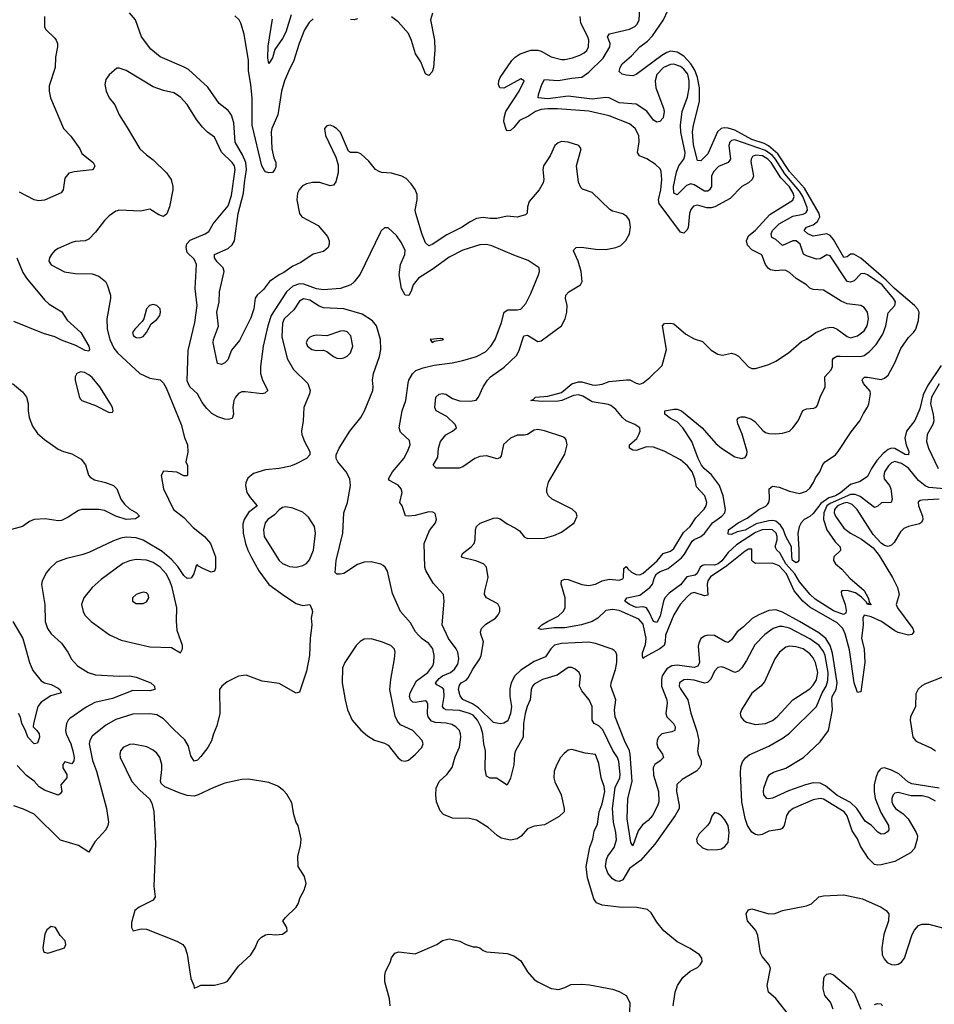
# Model space of a CAD drawing. Header units: inches. Extents: x 1473912 to 1647258, y 640388 to 773423.
# Tile 328 of 420: x 1563104 to 1568482, y 721299 to 727090. Entities that reach past the tile are written whole.
import ezdxf

# ---------------------------------------------------------------- set-up
doc = ezdxf.new("R2010")
doc.units = ezdxf.units.IN
doc.header["$MEASUREMENT"] = 0
doc.layers.add('B5762', color=7, linetype='Continuous')

msp = doc.modelspace()

# ---------------------------------------------------------------- linework, layer by layer
at = {"layer": 'B5762', "color": 5}
for points, elevation in [([(1563251.1, 727110), (1563250.2, 727050.2), (1563255.6, 727035.6), (1563310, 726982.4), (1563319.5, 726970), (1563326, 726950), (1563327.4, 726930), (1563314.6, 726870), (1563312.9, 726810), (1563278.3, 726701.7), (1563277.6, 726670), (1563286, 726630), (1563362.4, 726450), (1563404.7, 726404.7), (1563457.1, 726330), (1563470, 726304), (1563537.3, 726250), (1563546.8, 726230), (1563536, 726210), (1563530, 726207.8), (1563424.7, 726195.3), (1563393, 726187), (1563370, 726159), (1563360.4, 726090), (1563348.8, 726071.2), (1563250.2, 726029.8), (1563214.3, 726025.7), (1563190, 726031), (1563104, 726076)], 720), ([(1568510, 722569.3), (1568350, 722595.9), (1568327.2, 722607.2), (1568273.7, 722653.7), (1568230, 722675.5), (1568190, 722689.4), (1568170, 722685.3), (1568161.7, 722678.3), (1568150, 722664.8), (1568138.5, 722630), (1568129.2, 722590), (1568128, 722550), (1568134.6, 722510), (1568166.7, 722426.7), (1568212.5, 722350), (1568214.8, 722325.2), (1568206.7, 722313.3), (1568190, 722302.4), (1568170, 722300.3), (1568150, 722310.8), (1568112.7, 722350), (1568076.3, 722376.3), (1568026.7, 722450), (1567990, 722486.7), (1567910, 722527.7), (1567843, 722583), (1567810, 722598.9), (1567770, 722601.8), (1567723.9, 722590), (1567624.7, 722555.3), (1567530, 722510.6), (1567510, 722506.8), (1567497.2, 722510), (1567480.5, 722530), (1567476.8, 722550), (1567480.3, 722570), (1567501.1, 722630), (1567513.5, 722650), (1567535.6, 722664.4), (1567610, 722687.3), (1567712, 722750), (1567810, 722842.4), (1567860.6, 722910), (1567883.4, 723030), (1567878.9, 723090), (1567882.2, 723110), (1567904.4, 723150), (1567910.7, 723190), (1567884.4, 723364.4), (1567869.8, 723409.8), (1567843.4, 723450), (1567802.9, 723482.9), (1567690, 723550.3), (1567590, 723604.4), (1567550, 723619.6), (1567510, 723614.4), (1567450.1, 723589.9), (1567411.6, 723568.4), (1567361, 723519), (1567323.7, 723490), (1567290, 723442), (1567270, 723427.1), (1567250, 723433.8), (1567190, 723469), (1567150, 723470.8), (1567130, 723465.1), (1567110, 723449.7), (1567097, 723423), (1567094.5, 723405.5), (1567101.2, 723310), (1567092.6, 723287.4), (1567070, 723279.4), (1566970, 723293), (1566939.5, 723290), (1566908.5, 723271.5), (1566882.4, 723230), (1566877.1, 723210), (1566878.4, 723170), (1566908.7, 723090), (1566911.7, 723070), (1566903.2, 723010), (1566910.2, 722990), (1566948.6, 722950), (1566958.6, 722930), (1566956.5, 722910), (1566939.3, 722900.7), (1566880.8, 722890), (1566860.1, 722870), (1566852, 722850), (1566850.7, 722830), (1566856.2, 722810), (1566883, 722770), (1566889.2, 722750), (1566870.3, 722730), (1566838.9, 722710), (1566828.6, 722690), (1566830, 722646.4), (1566859.8, 722550), (1566861.5, 722490), (1566854.4, 722465.6), (1566826, 722410), (1566800.2, 722379.8), (1566766.5, 722353.5), (1566741.4, 722318.6), (1566710, 722231.6), (1566698.5, 722250), (1566675.9, 722390), (1566680.6, 722510), (1566705.8, 722610), (1566694.4, 722770), (1566689.4, 722790.6), (1566660.8, 722850), (1566605.2, 722990), (1566601.8, 723030), (1566609.9, 723090), (1566581, 723170), (1566582.6, 723190), (1566607.7, 723267.7), (1566616, 723310), (1566614.6, 723354.6), (1566609.8, 723369.8), (1566600.3, 723380.3), (1566588, 723388), (1566490, 723420.2), (1566450, 723429.5), (1566290, 723421.8), (1566249.6, 723410.4), (1566228.1, 723390), (1566196.9, 723343.1), (1566130, 723315.6), (1566050, 723263.5), (1566016.1, 723230), (1565994.9, 723190), (1565986.4, 723153.6), (1565986.9, 723110), (1565995.1, 723050), (1565990.9, 723009.1), (1565973.7, 722966.3), (1565950, 722952.2), (1565929.1, 722949.1), (1565890, 722957.1), (1565802.6, 723042.6), (1565766.8, 723066.8), (1565710.7, 723090.7), (1565694.1, 723114.1), (1565685, 723150), (1565690, 723176.9), (1565700.6, 723190), (1565730, 723206.1), (1565741.6, 723218.4), (1565768.4, 723270), (1565809.9, 723330), (1565817.8, 723350), (1565832, 723430), (1565815.8, 723475.8), (1565813.8, 723490), (1565819.8, 723510), (1565844.9, 723535.1), (1565901.1, 723570), (1565917.7, 723590), (1565926.6, 723610), (1565928, 723630), (1565914.8, 723654.8), (1565850, 723689.7), (1565838, 723710), (1565838.9, 723730), (1565859.7, 723810), (1565849.7, 723870), (1565830.5, 723890.5), (1565787.1, 723907.1), (1565706.5, 723926.5), (1565702, 723930), (1565708.7, 723950), (1565759.8, 723990), (1565776.2, 724010), (1565781.5, 724030), (1565784, 724090), (1565790.6, 724110), (1565811.2, 724128.8), (1565890, 724158), (1565910, 724160.2), (1565930, 724153.8), (1565970, 724124.6), (1566020.2, 724100.2), (1566043.2, 724083.2), (1566070, 724048.3), (1566090, 724038.7), (1566190, 724040.7), (1566244.6, 724055.4), (1566290, 724075), (1566363.7, 724130), (1566382.7, 724170), (1566377.2, 724190), (1566352.2, 724212.2), (1566234.5, 724270), (1566213.3, 724290), (1566204, 724310), (1566203.1, 724330), (1566213.5, 724370), (1566310, 724534.9), (1566322.4, 724590), (1566318.2, 724618.2), (1566310.6, 724630.6), (1566297.6, 724637.6), (1566190, 724672.9), (1566150, 724680.3), (1566130, 724675.3), (1566090, 724649.9), (1566070, 724645.8), (1566030, 724647.2), (1565990, 724628.4), (1565949.3, 724590.7), (1565935.1, 724524.9), (1565926.7, 724513.3), (1565912.5, 724507.5), (1565850, 724525.9), (1565810, 724521.9), (1565781.2, 724510), (1565710, 724460.7), (1565688.5, 724451.5), (1565552.6, 724452.6), (1565536.3, 724470), (1565563.7, 724516.3), (1565566.2, 724570), (1565578.2, 724610), (1565610, 724649.1), (1565649.6, 724670), (1565673, 724690), (1565664.7, 724710), (1565615.4, 724755.4), (1565552.2, 724790), (1565545.7, 724810), (1565551.1, 724870), (1565570, 724887.6), (1565590, 724892.2), (1565610, 724887.1), (1565650, 724862.5), (1565690, 724847.8), (1565753, 724847), (1565788.4, 724851.6), (1565802.4, 724870), (1565828.8, 724931.2), (1565854.3, 724970), (1565873, 724990), (1565953.9, 725046.1), (1566025.3, 725114.7), (1566038.6, 725141.4), (1566068.8, 725231.2), (1566090, 725235), (1566150, 725197.6), (1566170, 725200.8), (1566289.7, 725290), (1566312.4, 725330), (1566321, 725370), (1566323.1, 725410), (1566312.6, 725450), (1566315.8, 725470), (1566334, 725490), (1566402.4, 725530), (1566412.2, 725550), (1566406.2, 725610), (1566387.6, 725670), (1566361.5, 725730), (1566363.5, 725736.5), (1566377.2, 725750), (1566407.2, 725752.8), (1566490, 725741.4), (1566550, 725739.5), (1566609.9, 725750.1), (1566638.4, 725761.6), (1566668.5, 725791.5), (1566689.3, 725830.7), (1566696.5, 725870), (1566690, 725910.8), (1566673.4, 725933.4), (1566650, 725948.3), (1566590, 725964.4), (1566573.8, 725973.8), (1566470, 726073.5), (1566413.2, 726093.2), (1566403, 726103), (1566390, 726134), (1566378.8, 726230), (1566406.6, 726330), (1566391.3, 726351.3), (1566329.3, 726370), (1566290, 726374), (1566270, 726366.8), (1566251.3, 726350), (1566223, 726290), (1566185, 726230), (1566180.3, 726210), (1566186, 726150), (1566181.7, 726130), (1566158.7, 726090), (1566099.9, 726020.1), (1566090.5, 725990), (1566087.5, 725952.5), (1566077.5, 725942.5), (1566030.3, 725929.7), (1565970, 725934.3), (1565910, 725920.9), (1565870, 725920.3), (1565830, 725926.6), (1565790, 725920.3), (1565750, 725900.3), (1565706.7, 725870), (1565615.4, 725824.6), (1565530, 725768.7), (1565510, 725760.5), (1565490, 725777), (1565470, 725827.8), (1565433.2, 725950), (1565430.6, 725970), (1565442, 726030), (1565441.8, 726061.8), (1565430, 726092), (1565405.9, 726125.9), (1565375.9, 726155.9), (1565350.8, 726170.8), (1565290, 726188.2), (1565231.5, 726191.5), (1565217.7, 726197.7), (1565197.2, 726210), (1565158, 726258), (1565110, 726302), (1565090, 726309.6), (1565050, 726309.3), (1565037.5, 726317.5), (1564990, 726426.6), (1564970, 726449.3), (1564950, 726462.7), (1564930, 726469.3), (1564910, 726465.2), (1564897.3, 726450), (1564901.6, 726410), (1564962.6, 726282.7), (1564977, 726237), (1564976.6, 726190), (1564964.1, 726135.9), (1564950, 726116.4), (1564930, 726113.5), (1564870, 726132.8), (1564826.4, 726133.6), (1564790, 726125.9), (1564767.6, 726112.4), (1564746.7, 726090), (1564737.6, 726070), (1564734.1, 726030), (1564749.5, 725950), (1564764.2, 725930), (1564859.5, 725879.5), (1564914.3, 725814.3), (1564923.5, 725790), (1564923.9, 725770), (1564917.4, 725750), (1564890, 725727.8), (1564829.1, 725710.9), (1564758, 725662), (1564710, 725639.9), (1564656.7, 725603.3), (1564629.4, 725590), (1564573.5, 725550), (1564537, 725503), (1564499.8, 725470), (1564487.9, 725452.1), (1564480.3, 725390), (1564463, 725337), (1564396.5, 725203.5), (1564350, 725145.7), (1564327.7, 725090), (1564310, 725071.6), (1564290, 725061.4), (1564267.7, 725067.7), (1564241.7, 725190), (1564243.4, 725210), (1564273, 725287), (1564263.4, 725370), (1564277.8, 725430), (1564280.1, 725490), (1564306.3, 725610), (1564300.3, 725630), (1564265.6, 725665.6), (1564249.2, 725690), (1564248.9, 725710), (1564330, 725744.2), (1564354.5, 725765.6), (1564367.9, 725790), (1564388.1, 725950), (1564421.2, 726070), (1564425.5, 726130), (1564438.5, 726210), (1564433.4, 726250), (1564414.8, 726294.8), (1564371.6, 726370), (1564364, 726484), (1564350, 726528.7), (1564341.2, 726541.2), (1564330, 726555.4), (1564278, 726598), (1564210, 726694.5), (1564097.2, 726797.2), (1564072.1, 726812.1), (1563930, 726871.5), (1563876.3, 726916.3), (1563819.8, 726990), (1563784.7, 727090), (1563750.7, 727130.7)], 720), ([(1564830, 727094.8), (1564806.5, 727073.5), (1564779.8, 727030), (1564747.3, 726950), (1564714.6, 726845.4), (1564690, 726799.7), (1564662, 726730), (1564644.4, 726670), (1564621.9, 726530), (1564586.5, 726450), (1564583.4, 726430), (1564586.9, 726330), (1564598.3, 726278.3), (1564611.1, 726250), (1564610, 726224.7), (1564605.2, 726210), (1564590, 726192.4), (1564569.9, 726189.9), (1564550, 726195.5), (1564543, 726203), (1564527.9, 726230), (1564471.9, 726470), (1564471.9, 726628.1), (1564464.1, 726710), (1564449.9, 726790), (1564449.9, 726850), (1564424.4, 727004.4), (1564405.1, 727070), (1564395.6, 727090), (1564370, 727112.3)], 680), ([(1564700.1, 727119.9), (1564670, 727018), (1564650, 726980.4), (1564604.1, 726915.9), (1564590, 726865.2), (1564570, 726833.2), (1564564, 726864), (1564566, 726934), (1564590, 727094)], 660), ([(1565530.6, 727129.4), (1565519.8, 727090), (1565542.5, 726970), (1565546.2, 726913.8), (1565538.4, 726810), (1565530, 726784), (1565510, 726762.7), (1565490, 726772.7), (1565463.1, 726843.1), (1565432.5, 726890), (1565408.4, 726968.4), (1565390, 727008.3), (1565330, 727077.2), (1565290, 727107.1)], 680), ([(1568510.7, 724269.3), (1568410, 724264.8), (1568398, 724262), (1568387.1, 724252.9), (1568386.3, 724250), (1568389.3, 724230), (1568412.1, 724170), (1568414.1, 724150), (1568406.8, 724133.2), (1568394.2, 724125.8), (1568330.1, 724109.9), (1568302.1, 724097.9), (1568282.5, 724077.5), (1568245.7, 724014.3), (1568230, 723999.6), (1568210, 723991.6), (1568190, 723997.6), (1568170, 724011.5), (1568121.9, 724061.9), (1568027.6, 724210), (1567998.6, 724238.6), (1567970, 724249.9), (1567950, 724246.8), (1567912.8, 724230), (1567895.1, 724210), (1567893.6, 724190), (1567900.7, 724170), (1567950, 724100.1), (1567988.4, 724070), (1568054.1, 724034.1), (1568123.4, 723983.4), (1568158.4, 723938.4), (1568236.8, 723810), (1568266.5, 723750), (1568275.3, 723710), (1568258.7, 723650), (1568265.5, 723630), (1568355.1, 723510), (1568362.3, 723490), (1568350, 723474.4), (1568330, 723470.4), (1568270, 723485.1), (1568250, 723494.8), (1568171.4, 723551.4), (1568110, 723577.8), (1568070, 723588.7), (1568062.4, 723570), (1568063, 723530), (1568054.4, 723450), (1568070.4, 723390), (1568074.1, 723310), (1568050, 723136), (1568030, 723132), (1568010, 723189.6), (1567984.2, 723384.2), (1567958.4, 723478.4), (1567944.4, 723510), (1567910, 723542.5), (1567750, 723635.7), (1567709.2, 723669.2), (1567658.2, 723730), (1567612.9, 723830), (1567570, 723877), (1567530, 723894.2), (1567431.2, 723891.2), (1567418.7, 723898.7), (1567409.8, 723910), (1567410, 723976.2), (1567390, 723975.2), (1567370, 723963.4), (1567262.4, 723877.6), (1567166.4, 723813.6), (1567150.8, 723790), (1567146.4, 723770), (1567150, 723704.8), (1567130, 723701), (1567070, 723721.6), (1567050, 723715.2), (1567030, 723697.8), (1566988.1, 723650), (1566951.3, 723590), (1566901.9, 723470), (1566899.9, 723430), (1566893.8, 723410), (1566867.3, 723390), (1566778.5, 723341.5), (1566770, 723333), (1566765.6, 723345.6), (1566767, 723367), (1566784, 723416), (1566788.1, 723450), (1566770, 723533.9), (1566744.8, 723564.8), (1566630, 723614.8), (1566590, 723621.7), (1566550, 723614.5), (1566503.5, 723570), (1566471.1, 723550), (1566407.8, 723530), (1566310, 723513), (1566246.1, 723513.9), (1566170, 723502.7), (1566153, 723510), (1566174.7, 723530), (1566208.6, 723551.4), (1566270, 723582.6), (1566300.5, 723610), (1566311.2, 723630), (1566311.9, 723690), (1566287.7, 723770), (1566290, 723792), (1566310, 723798.6), (1566330, 723797.1), (1566410, 723767.4), (1566450, 723763.1), (1566490, 723770.6), (1566530, 723789.7), (1566570, 723800.3), (1566630, 723792.7), (1566650, 723801.6), (1566655.5, 723810), (1566657.1, 723862.9), (1566670, 723874), (1566679.5, 723859.5), (1566701, 723841), (1566730, 723826.6), (1566750, 723824.8), (1566770, 723834.1), (1566853.3, 723906.7), (1566887.1, 723950), (1566930, 723963.6), (1566950, 723979.1), (1567006.5, 724073.5), (1567045.8, 724110), (1567080.6, 724159.4), (1567129.3, 724210.7), (1567140.2, 724230), (1567144.7, 724250), (1567133.7, 724290), (1567082.9, 724342.9), (1567073.3, 724390), (1567057.4, 724430), (1567030, 724465.8), (1566990, 724501.4), (1566893.4, 724553.4), (1566830, 724575.9), (1566790, 724577.5), (1566730, 724556.8), (1566710, 724558.7), (1566689.7, 724570), (1566689.8, 724590), (1566732.1, 724627.9), (1566745.7, 724650), (1566753.3, 724670), (1566749.7, 724690), (1566720.5, 724710), (1566670, 724731.6), (1566648, 724750), (1566610, 724797), (1566580.1, 724820.1), (1566566.6, 724826.6), (1566470, 724843.2), (1566416.1, 724876.1), (1566390, 724883.6), (1566360.8, 724879.2), (1566291.1, 724850), (1566270, 724846.8), (1566175.6, 724844.4), (1566110, 724850.9), (1566124.2, 724855.8), (1566136.3, 724870), (1566210, 724875.4), (1566290, 724897.9), (1566350, 724948.4), (1566390, 724960.9), (1566410, 724960.9), (1566470, 724941.7), (1566490, 724939.8), (1566530, 724946.1), (1566570, 724963.2), (1566672.4, 724972.4), (1566692, 724972), (1566730, 724951.7), (1566750, 724947.4), (1566770, 724954), (1566810, 724986), (1566882.9, 725057.1), (1566907.8, 725150), (1566883, 725290), (1566896.1, 725303.9), (1566930, 725305.8), (1566950, 725301.5), (1567020.9, 725240.9), (1567070, 725212.3), (1567118.3, 725198.3), (1567170, 725145.7), (1567210, 725123.7), (1567237.6, 725117.6), (1567290, 725128.2), (1567310, 725123.8), (1567331.4, 725111.4), (1567390, 725048.2), (1567410, 725038), (1567430, 725038), (1567510, 725062), (1567550, 725082), (1567625.1, 725130), (1567701.7, 725198.3), (1567730, 725210.5), (1567785.1, 725250), (1567844, 725276), (1567870, 725281.3), (1567890, 725279.4), (1567910.6, 725270.6), (1567970, 725226), (1567990, 725219.8), (1568030, 725230.1), (1568070, 725261.1), (1568086.3, 725290), (1568095, 725330), (1568090, 725369.5), (1568070, 725397.2), (1568050, 725408.9), (1567970, 725419.5), (1567935, 725435), (1567830, 725499.7), (1567770, 725502.6), (1567750.9, 725510.9), (1567729.6, 725530), (1567670, 725568.6), (1567630, 725604.2), (1567610, 725615.1), (1567590, 725617.7), (1567550, 725612.3), (1567519.7, 725619.7), (1567507.3, 725627.3), (1567489.5, 725649.5), (1567467.2, 725707.2), (1567410, 725736.7), (1567383.6, 725763.6), (1567377.2, 725790), (1567390, 725818.7), (1567430, 725853), (1567515, 725945), (1567650.2, 726029.8), (1567657.1, 726050), (1567652.2, 726070), (1567630, 726106.9), (1567580, 726160), (1567522.3, 726250), (1567503.6, 726270), (1567470.9, 726290), (1567430, 726293.3), (1567413.7, 726286.3), (1567404.6, 726270), (1567404, 726256), (1567418.6, 726170), (1567411.1, 726150), (1567390, 726131.8), (1567350.2, 726109.8), (1567281.6, 726038.4), (1567192.4, 725990), (1567170, 725983.1), (1567144.6, 725984.6), (1567090, 726000.2), (1567065.8, 725994.2), (1567050, 725974.2), (1567041.7, 725950), (1567034, 725866), (1567027.5, 725852.5), (1567010, 725834.8), (1566990, 725841), (1566864.5, 726010), (1566860.8, 726030), (1566875, 726090), (1566879.9, 726150), (1566876.7, 726196.7), (1566870, 726212.8), (1566841.4, 726241.4), (1566791.3, 726271.3), (1566748.2, 726290), (1566736.8, 726310), (1566747, 726373), (1566744.1, 726410), (1566723.7, 726450), (1566690, 726478.1), (1566570, 726524.3), (1566450, 726551.8), (1566266, 726566), (1566210, 726565.7), (1566170, 726561.5), (1566137.3, 726550), (1566096.6, 726523.4), (1566042.8, 726497.2), (1566010, 726455.6), (1565990, 726438), (1565970, 726436.3), (1565964.4, 726444.4), (1565951.7, 726491.6), (1565952.4, 726512.4), (1565962.6, 726550), (1566042, 726670), (1566070.7, 726730), (1566050, 726742.6), (1565950, 726686.9), (1565927, 726690), (1565920.5, 726710), (1565921.1, 726730), (1565929.8, 726750), (1565998.8, 726850), (1566017.5, 726870), (1566047, 726890), (1566110, 726910.8), (1566150, 726911.5), (1566170, 726906.1), (1566230, 726871.8), (1566290, 726855.6), (1566310, 726855.4), (1566354.5, 726865.5), (1566398.4, 726881.6), (1566423.6, 726896.4), (1566438.3, 726910), (1566449.1, 726930), (1566450.5, 726969.5), (1566445.7, 726990), (1566404, 727070), (1566399.2, 727110)], 680), ([(1568610, 724324.2), (1568450, 724337.8), (1568428.2, 724348.2), (1568390, 724379), (1568330, 724453.1), (1568290, 724478.9), (1568250, 724490.7), (1568230, 724483.1), (1568213.2, 724466.8), (1568190.1, 724430), (1568184.5, 724410), (1568187.4, 724390), (1568218.1, 724350), (1568226.5, 724330), (1568233.3, 724270), (1568229.1, 724250.9), (1568171.6, 724248.4), (1568150, 724228.7), (1568130, 724221.6), (1568046.5, 724286.5), (1568017.1, 724297.1), (1567990, 724296.7), (1567870, 724245.2), (1567851, 724230), (1567831.9, 724190), (1567831.2, 724150), (1567849.7, 724089.7), (1567898.7, 724018.7), (1567928.8, 723990), (1567931.1, 723968.9), (1567892.2, 723930), (1567890.3, 723910), (1567901.8, 723890), (1567938.1, 723858.1), (1567984.6, 723804.6), (1568070, 723732.1), (1568092.6, 723690), (1568100.3, 723660.3), (1568111.4, 723648.6), (1568095.3, 723650), (1568096.4, 723656.4), (1568090, 723651.1), (1568084, 723664), (1568054.3, 723694.3), (1568018.8, 723718.8), (1567970, 723732.8), (1567938, 723730), (1567934.3, 723725.7), (1567935.9, 723710), (1567957.8, 723650), (1567964.7, 723615.3), (1567961.3, 723598.7), (1567948.7, 723591.3), (1567890, 723613.1), (1567782.5, 723682.5), (1567752.7, 723710), (1567690, 723783.2), (1567661.9, 723830), (1567609.6, 723890), (1567574.1, 723954.1), (1567556.1, 723970), (1567546.6, 723990), (1567558.6, 724030), (1567558.8, 724050), (1567552.1, 724070), (1567530.1, 724090.1), (1567511.6, 724091.6), (1567470, 724089.1), (1567430, 724073.7), (1567319.4, 724000.6), (1567270, 723955.4), (1567232.9, 723907.1), (1567210.6, 723889.4), (1567190, 723882.8), (1567130, 723883.9), (1567120, 723880), (1567105.5, 723870), (1567087.4, 723832.6), (1567076.5, 723823.5), (1567027.6, 723812.4), (1566990, 723766.9), (1566922.8, 723717.3), (1566898.4, 723690), (1566889, 723670), (1566870, 723580.9), (1566850, 723545.5), (1566830, 723549.7), (1566805.8, 723605.8), (1566790, 723630.5), (1566770, 723636), (1566730, 723633.4), (1566690.7, 723650), (1566662.6, 723670), (1566675.1, 723690), (1566750, 723704.8), (1566810.2, 723749.8), (1566825.1, 723770), (1566836.7, 723810), (1566849.3, 723830.7), (1566870, 723844.5), (1566918.1, 723861.9), (1566994.9, 723925.2), (1567013.2, 723946.8), (1567057.6, 724022.4), (1567070, 724033.3), (1567110, 724051), (1567130, 724067.5), (1567177.6, 724130), (1567232.2, 724170), (1567249.9, 724190), (1567254.2, 724210), (1567239.9, 724290), (1567218.9, 724350), (1567172.5, 724412.5), (1567129.6, 724449.5), (1567112.9, 724470), (1567093, 724510), (1567055.6, 724610), (1567004.1, 724690), (1566970, 724725), (1566930, 724743.7), (1566896.9, 724770), (1566897.6, 724790), (1566950, 724800.1), (1566970, 724799.3), (1566995.6, 724790), (1567117.4, 724690), (1567198, 724598), (1567230.1, 724570.1), (1567310, 724519.4), (1567349.8, 724510.2), (1567370, 724516), (1567379.8, 724530), (1567381.3, 724550), (1567352.5, 724652.5), (1567325.9, 724714.1), (1567323.3, 724736.7), (1567331.4, 724748.6), (1567345.8, 724754.2), (1567366.3, 724753.7), (1567402.5, 724742.5), (1567426, 724726), (1567473.9, 724673.9), (1567490, 724662.4), (1567510, 724655.8), (1567550, 724653.7), (1567590, 724658), (1567630, 724670.4), (1567650.7, 724689.3), (1567682, 724730), (1567708.7, 724791.3), (1567730, 724801.1), (1567774, 724806), (1567787.9, 724812.1), (1567796.2, 724823.8), (1567811.6, 724870), (1567840.5, 724930), (1567838, 724990), (1567874.7, 725030), (1567883.1, 725050), (1567883.5, 725090), (1567890, 725100.4), (1567909, 725111), (1567927.8, 725112.2), (1568050.9, 725109.1), (1568070, 725115.3), (1568101.3, 725138.7), (1568139.7, 725180.3), (1568180, 725240), (1568196.4, 725290), (1568210, 725366.7), (1568250.9, 725410), (1568253.8, 725430), (1568242.7, 725450), (1568175.7, 725530), (1568090, 725589.3), (1568070, 725597.5), (1568050, 725595), (1568010, 725554.3), (1567990, 725545.6), (1567970, 725549.9), (1567870, 725702.3), (1567850, 725708.1), (1567810, 725683.6), (1567790, 725682.4), (1567730, 725701), (1567712.1, 725712.1), (1567692.4, 725770), (1567670, 725788.7), (1567649.4, 725790.6), (1567590, 725762.9), (1567550, 725796.7), (1567527.2, 725810), (1567522, 725830), (1567531.1, 725850), (1567570, 725889.5), (1567650, 725935.3), (1567710, 725946.8), (1567726.2, 725953.8), (1567736.1, 725970), (1567735.2, 725984.8), (1567709.8, 726050), (1567690, 726082.8), (1567603, 726183), (1567548.5, 726270), (1567530, 726290.7), (1567490, 726321.8), (1567310, 726383.7), (1567290, 726379.9), (1567280.4, 726370), (1567273.6, 726350), (1567284, 726270), (1567270.3, 726250), (1567213.5, 726226.5), (1567183.6, 726196.4), (1567171.8, 726170), (1567172, 726110), (1567160.2, 726090), (1567150, 726082.8), (1567130, 726081.5), (1567070, 726119.7), (1567050, 726125.4), (1567024.3, 726115.7), (1566970, 726059.8), (1566950, 726069.5), (1566948.8, 726110), (1566965.5, 726194.5), (1566980.9, 726230), (1567009.5, 726270), (1567016.1, 726290), (1567016.9, 726310), (1566991.2, 726428.8), (1566989.2, 726470), (1567000.4, 726550), (1567030, 726635.2), (1567041.2, 726690), (1567040.9, 726730), (1567033, 726770), (1567010, 726800.3), (1566990, 726814.4), (1566951.5, 726828.5), (1566930, 726827.1), (1566890, 726809.9), (1566850, 726768.2), (1566839.8, 726730), (1566843.8, 726690), (1566890.6, 726570), (1566893.7, 726550), (1566887, 726513), (1566867.9, 726492.1), (1566850, 726488.3), (1566830, 726499.7), (1566792, 726552), (1566730, 726592.8), (1566630, 726602.3), (1566569.9, 726629.9), (1566550, 726632.5), (1566470, 726623.2), (1566330, 726640.4), (1566210, 726624.5), (1566153.6, 726630), (1566155.3, 726650), (1566174, 726710), (1566190, 726738.7), (1566270, 726732.6), (1566350, 726747.5), (1566410, 726753), (1566450, 726782.6), (1566535.6, 726864.4), (1566574, 726930), (1566576.8, 726950), (1566560.3, 726990), (1566572.6, 727007.4), (1566690, 727034.6), (1566720.6, 727050), (1566734.9, 727065.1), (1566747.5, 727090), (1566749.8, 727150)], 660), ([(1568523.3, 725056.7), (1568442.7, 724937.3), (1568415.9, 724884.1), (1568397.7, 724802.3), (1568367.8, 724732.2), (1568318.9, 724670), (1568309.6, 724629.6), (1568317.2, 724590), (1568331.6, 724550), (1568330.3, 724530), (1568310, 724532.8), (1568250, 724567.9), (1568230, 724569.9), (1568210, 724562.5), (1568181.2, 724538.7), (1568143.3, 724496.7), (1568113.2, 724450), (1568090, 724403.2), (1568045.6, 724374.4), (1567990, 724357), (1567930, 724307.3), (1567900.6, 724290), (1567862.4, 724277.6), (1567814.8, 724245.2), (1567770, 724184.9), (1567750, 724167.9), (1567717.8, 724150), (1567699.6, 724130), (1567688.1, 724108.1), (1567678.9, 724070), (1567686.3, 723973.7), (1567684.9, 723910), (1567679.3, 723900.7), (1567670, 723895.1), (1567649.2, 723910), (1567643.9, 723930), (1567642.4, 723990), (1567610, 724050.9), (1567593.8, 724093.8), (1567577.2, 724117.2), (1567550, 724140.1), (1567530, 724145), (1567510, 724143), (1567434.7, 724125.3), (1567370, 724088.7), (1567322, 724078), (1567290, 724062.7), (1567270, 724064), (1567272.7, 724090), (1567329.6, 724130), (1567380.9, 724159.1), (1567450, 724210.2), (1567491.3, 724228.7), (1567501.5, 724238.5), (1567509.7, 724250), (1567512.6, 724270), (1567512, 724330), (1567530, 724346), (1567570, 724341.3), (1567630, 724318), (1567690, 724304), (1567730, 724317.8), (1567750, 724335.2), (1567772.1, 724367.9), (1567784.1, 724395.9), (1567809.8, 724430), (1567826.5, 724473.5), (1567840.3, 724490), (1567900.7, 724530), (1567917.7, 724550), (1567994.1, 724665.9), (1568043.4, 724730), (1568065.5, 724774.5), (1568090, 724810.3), (1568098, 724830), (1568107.6, 724890), (1568105.4, 724905.4), (1568065.8, 724950), (1568057.4, 724970), (1568061.5, 724978.5), (1568071.8, 724988.2), (1568090, 724988), (1568170, 724974.3), (1568190, 724981.3), (1568210, 724998.8), (1568250, 725072.4), (1568284.4, 725155.6), (1568330, 725221.7), (1568360.4, 725250), (1568373.8, 725270), (1568390, 725322), (1568393.8, 725370), (1568384.2, 725390), (1568366.2, 725410), (1568248.6, 725508.6), (1568198.6, 725558.6), (1568050, 725688), (1568009, 725711), (1567988.7, 725711.3), (1567970, 725694.8), (1567950, 725691.8), (1567890, 725797.4), (1567870, 725821.8), (1567849.7, 725830.3), (1567770, 725817.9), (1567738.4, 725830), (1567716.1, 725850), (1567729.8, 725870), (1567770, 725883.4), (1567796.1, 725903.9), (1567808.2, 725930), (1567804.9, 725950), (1567719.1, 726099.1), (1567630, 726198.3), (1567561.1, 726301.1), (1567508.1, 726348.1), (1567482.2, 726362.2), (1567410, 726386.3), (1567310, 726440.4), (1567270, 726452.5), (1567245.6, 726454.4), (1567229.7, 726450.3), (1567206.3, 726430), (1567150, 726300.8), (1567110, 726260.4), (1567090, 726262), (1567065.6, 726354.4), (1567060.7, 726430), (1567066, 726470), (1567101.2, 726610), (1567100.6, 726690), (1567088.7, 726750), (1567074, 726794), (1567050.6, 726830.6), (1567010, 726875.4), (1566970, 726899.4), (1566930, 726904.4), (1566910, 726898.3), (1566879.4, 726880.6), (1566730, 726768.4), (1566710, 726761), (1566670, 726763.5), (1566646, 726770), (1566630, 726786), (1566635.1, 726810), (1566647.4, 726830), (1566701.2, 726878.8), (1566750, 726931.4), (1566796.1, 726963.9), (1566825.2, 726994.8), (1566889.8, 727090), (1566914.9, 727145.1)], 640), ([(1565090, 727095.1), (1565070, 727089.4), (1565050, 727092.3)], 680), ([(1568490, 722493.2), (1568450, 722515.8), (1568410, 722525.4), (1568345.4, 722525.4), (1568270, 722545.3), (1568250, 722541), (1568239.6, 722530), (1568232, 722510), (1568232.6, 722490), (1568239.4, 722470), (1568253.6, 722450), (1568299.6, 722419.6), (1568327.7, 722390), (1568375.6, 722310), (1568382.3, 722290), (1568380.9, 722270), (1568365.5, 722214.5), (1568342.6, 722190), (1568250, 722138.2), (1568170, 722119.1), (1568150, 722117.3), (1568130, 722121.8), (1568095.4, 722155.4), (1568048.4, 722228.4), (1568030, 722271.3), (1567999.4, 722319.4), (1567970, 722408.2), (1567952.7, 722430), (1567830, 722504.7), (1567810, 722509.9), (1567770, 722502.1), (1567651.6, 722450), (1567625.8, 722430), (1567612.4, 722410), (1567599.2, 722350), (1567587.7, 722332.3), (1567573.8, 722326.2), (1567510, 722316.8), (1567470, 722297), (1567450, 722292.7), (1567430, 722297.7), (1567410, 722311.5), (1567383.6, 722350), (1567370.7, 722390.7), (1567350.9, 722490), (1567342.8, 722657.2), (1567344.7, 722695.3), (1567354.1, 722725.9), (1567371.3, 722748.7), (1567394.2, 722765.8), (1567510, 722816.9), (1567594.2, 722865.8), (1567630, 722894.2), (1567789, 723051), (1567823, 723130), (1567846.7, 723170), (1567856.3, 723203.7), (1567857.3, 723250), (1567839.4, 723350), (1567830, 723374.5), (1567804.4, 723410), (1567750, 723449.2), (1567630, 723511.3), (1567590, 723521.2), (1567570, 723521.3), (1567534.9, 723510), (1567486, 723474), (1567427, 723413), (1567378.6, 723321.4), (1567350, 723278), (1567330, 723257.4), (1567310, 723251.1), (1567250, 723278.4), (1567230, 723283.8), (1567210, 723280.3), (1567190, 723258.3), (1567167.8, 723212.2), (1567148.2, 723191.8), (1567130, 723188.2), (1567070, 723206.2), (1567030.7, 723209.3), (1567010, 723206.9), (1566983.2, 723190), (1566982.2, 723170), (1566990, 723153.7), (1567032.1, 723090), (1567050, 723010.7), (1567085.3, 722905.3), (1567097.1, 722850), (1567090.3, 722790), (1567093.1, 722770), (1567111.3, 722730), (1567111.3, 722710), (1567102.4, 722690), (1567083.2, 722670), (1566999.4, 722620.6), (1566968.2, 722591.8), (1566966.5, 722550), (1566982.5, 722470), (1566981.3, 722450), (1566958.3, 722410), (1566838.3, 722241.6), (1566754.9, 722145.1), (1566690, 722098.3), (1566650, 722031.7), (1566630, 722021.4), (1566610, 722024.9), (1566590, 722037.5), (1566563, 722070), (1566548.5, 722110), (1566554.2, 722150), (1566561.9, 722170), (1566599.4, 722220.6), (1566613.3, 722266.7), (1566610.4, 722309.6), (1566596.6, 722370), (1566590.8, 722450), (1566606.2, 722573.8), (1566632.1, 722630), (1566635.8, 722650), (1566627.5, 722727.5), (1566619.9, 722750), (1566592.4, 722792.4), (1566533.6, 722913.6), (1566510, 722937.7), (1566482.7, 722950), (1566470.6, 722970), (1566469.8, 723050), (1566452.7, 723090), (1566410, 723142.4), (1566396, 723170), (1566401.1, 723230), (1566393.3, 723250), (1566370, 723269.6), (1566350, 723279.6), (1566330, 723279.6), (1566264.5, 723235.5), (1566179.1, 723210), (1566130, 723182), (1566119.6, 723170), (1566112.6, 723150), (1566106.1, 723090), (1566088.3, 723050), (1566077.2, 723010), (1566066.7, 722950), (1566065.3, 722870), (1566020.2, 722790), (1566013.8, 722770), (1566010, 722708), (1565990, 722628), (1565970, 722588), (1565908.7, 722628.7), (1565870, 722629.4), (1565850, 722641.2), (1565841.6, 722681.6), (1565842.3, 722790), (1565832.8, 722830), (1565826.9, 722890), (1565814.9, 722930), (1565795.5, 722970), (1565770, 722999.1), (1565750, 723010.2), (1565690, 723027.5), (1565611.2, 723031.2), (1565598.1, 723038.1), (1565589.4, 723050), (1565600.5, 723110), (1565597.8, 723150), (1565590, 723159.6), (1565557.9, 723177.9), (1565549.2, 723190), (1565570, 723215.7), (1565590.6, 723230), (1565637, 723250), (1565660.5, 723270), (1565679.6, 723300.4), (1565686.6, 723330), (1565679.9, 723370), (1565671.3, 723390), (1565624.7, 723450), (1565589, 723530), (1565600.4, 723670), (1565596.3, 723710), (1565535.5, 723775.5), (1565492.4, 723850), (1565485.6, 723870), (1565481.8, 724010), (1565513.4, 724086.6), (1565549.4, 724130), (1565554.5, 724150), (1565550, 724178), (1565546.3, 724186.3), (1565534.2, 724194.2), (1565510, 724196.2), (1565430, 724174), (1565389.6, 724169.6), (1565372.5, 724172.5), (1565353.6, 724230), (1565338.9, 724250), (1565352.3, 724310), (1565347, 724330), (1565330, 724351.9), (1565279.5, 724379.5), (1565272, 724390), (1565296.4, 724430), (1565363.1, 724510), (1565385.4, 724550), (1565399.7, 724590), (1565396, 724616), (1565344.1, 724664.1), (1565335.4, 724690), (1565353.8, 724790), (1565375.3, 724850), (1565388.1, 724951.9), (1565392.9, 724970), (1565413.2, 725006.8), (1565433.5, 725026.5), (1565476.8, 725043.2), (1565540.9, 725059.1), (1565647.3, 725072.7), (1565710, 725086.1), (1565790.3, 725109.7), (1565842.3, 725137.7), (1565875, 725170), (1565899.9, 725210), (1565938.1, 725310), (1565953.1, 725370), (1565975.4, 725384.6), (1566030, 725383.5), (1566050, 725388), (1566079.4, 725420.6), (1566110, 725480.5), (1566154.7, 725590), (1566161.6, 725610), (1566158, 725630), (1566094.6, 725674.6), (1566010, 725704.4), (1565880.7, 725760.7), (1565850, 725768.5), (1565810, 725765.4), (1565710, 725735), (1565630, 725694.5), (1565534.6, 725625.4), (1565448.4, 725570), (1565418.4, 725530), (1565406.4, 725493.6), (1565392.3, 725467.7), (1565370, 725469.3), (1565350, 725509.2), (1565336.1, 725590), (1565342.9, 725650), (1565369.8, 725710), (1565370, 725732.3), (1565350, 725777), (1565320.6, 725820.6), (1565270, 725866.6), (1565250, 725866), (1565230, 725849.2), (1565223.4, 725836.6), (1565106.6, 725593.4), (1565071.2, 725548.8), (1565050.4, 725530), (1564991, 725510), (1564890, 725501.9), (1564850, 725507), (1564774.8, 725534.8), (1564750, 725536.9), (1564710, 725523), (1564673.1, 725490), (1564583.3, 725350), (1564562.4, 725290), (1564535, 725170), (1564520.6, 725050), (1564520.9, 725010), (1564531.8, 724970), (1564562.6, 724910), (1564546.1, 724893.9), (1564530.1, 724889.9), (1564430, 724901), (1564410, 724900.8), (1564390, 724892.4), (1564372.9, 724870), (1564364.4, 724850), (1564358.3, 724810), (1564361.6, 724770), (1564354.6, 724745.4), (1564330, 724738.4), (1564310, 724739.7), (1564270, 724754.3), (1564234.9, 724774.9), (1564203.8, 724803.8), (1564178.2, 724838.2), (1564150, 724889.2), (1564105.2, 724930), (1564090, 724966), (1564094.7, 725145.3), (1564134.8, 725310), (1564147.9, 725410), (1564136.3, 725510), (1564143.2, 725650), (1564130, 725681.5), (1564090, 725721), (1564082.8, 725750), (1564087.8, 725772.2), (1564106.7, 725793.3), (1564194, 725830), (1564216.2, 725843.8), (1564242.8, 725890), (1564330, 725996.1), (1564350, 726057.3), (1564370.4, 726210), (1564366.8, 726230), (1564353.7, 726250), (1564290.4, 726310.3), (1564250, 726398.7), (1564209.2, 726429.2), (1564178.9, 726458.9), (1564143.4, 726503.4), (1564090, 726592), (1564050, 726634.8), (1564010, 726659.7), (1563950, 726673.3), (1563890, 726696.4), (1563730, 726790.7), (1563690, 726805.1), (1563674.9, 726805.1), (1563630, 726766.6), (1563610, 726739), (1563605.7, 726710), (1563612, 726670), (1563630, 726630.7), (1563663.1, 726590), (1563688.5, 726530), (1563737.2, 726457.2), (1563810, 726330.8), (1563850, 726294.8), (1563890, 726266.8), (1563966.8, 726190), (1563994.8, 726150), (1564004.9, 726110), (1564004.9, 726090), (1563986, 725990), (1563970, 725949), (1563950, 725933.2), (1563922.9, 725942.9), (1563870, 725975.3), (1563815.4, 725964.6), (1563690.3, 725969.7), (1563670, 725964.2), (1563630, 725936.2), (1563603.1, 725910), (1563550, 725840.7), (1563510, 725799.6), (1563490, 725789.7), (1563430, 725785.1), (1563410, 725779.2), (1563330, 725744), (1563308.4, 725730), (1563290.4, 725710), (1563279.1, 725690), (1563276.3, 725670), (1563290, 725648), (1563367.9, 725607.9), (1563430, 725596.9), (1563530, 725596.5), (1563570, 725581.3), (1563608.5, 725550), (1563619.6, 725530), (1563638, 725470), (1563638.6, 725450), (1563617.2, 725330), (1563618.7, 725270), (1563634.1, 725210), (1563657.7, 725157.7), (1563680.2, 725130), (1563810, 725009.3), (1563870, 724982.8), (1563931.2, 724971.2), (1563950, 724953.4), (1563965.7, 724925.7), (1564052.9, 724710), (1564073.4, 724633.4), (1564090.3, 724590), (1564093, 724547), (1564082, 724490), (1564091.6, 724468.4), (1564091.6, 724411.6), (1564090, 724408), (1564070, 724408), (1564028.7, 724428.7), (1563950, 724435.3), (1563936, 724410), (1563950.5, 724330), (1564008.5, 724210), (1564070, 724162.3), (1564124, 724104), (1564190.1, 724050.1), (1564226.2, 724010), (1564254.9, 723930), (1564255.6, 723864.4), (1564250, 723846), (1564230, 723841.6), (1564181.8, 723861.8), (1564155.9, 723875.9), (1564150, 723884), (1564142.5, 723877.5), (1564128.9, 723831.1), (1564115.5, 723810), (1564110, 723804.5), (1564090, 723804.2), (1564070, 723820.4), (1564033.3, 723873.3), (1563996.1, 723916.1), (1563941.9, 723961.9), (1563830, 724029), (1563790, 724043.4), (1563730, 724046.5), (1563699.2, 724040.8), (1563655.4, 724024.6), (1563510, 723956.8), (1563470, 723942.7), (1563379.1, 723920.9), (1563321.2, 723898.8), (1563279.1, 723860.9), (1563261.8, 723838.2), (1563235.8, 723790), (1563232, 723768), (1563252.5, 723650), (1563253.4, 723550), (1563267.4, 723510), (1563290, 723478.6), (1563350, 723423.6), (1563386.7, 723370), (1563408, 723328), (1563444.2, 723290), (1563506.7, 723250), (1563550, 723236.3), (1563688.6, 723228.6), (1563750, 723230.2), (1563790, 723222.6), (1563875.3, 723190), (1563897.6, 723170), (1563898, 723150), (1563870, 723143.2), (1563770, 723144.1), (1563650, 723096.7), (1563546.5, 723073.5), (1563494.4, 723045.6), (1563399.4, 722980.6), (1563388.4, 722970), (1563379.4, 722950), (1563374.2, 722910), (1563376.8, 722890), (1563404.2, 722830), (1563416.9, 722790), (1563424.5, 722750), (1563421.7, 722730), (1563410, 722713.6), (1563370, 722724.5), (1563358.4, 722710), (1563358.9, 722690), (1563381.8, 722650), (1563380.7, 722630), (1563346, 722590), (1563351.3, 722550), (1563342.6, 722537.4), (1563330, 722529.8), (1563250, 722557.5), (1563218.9, 722578.9), (1563190, 722612.2), (1563144.6, 722644.6), (1563090, 722704.1)], 740), ([(1563088.1, 725690), (1563123.3, 725603.3), (1563144.2, 725570), (1563250, 725441.8), (1563277.4, 725417.4), (1563351.8, 725371.8), (1563382.8, 725322.8), (1563463.6, 725250), (1563510, 725170.4), (1563514.9, 725150), (1563510, 725140.9), (1563490, 725145.3), (1563434.7, 725174.7), (1563350, 725204.7), (1563310, 725224.1), (1563243.8, 725243.8), (1563070, 725315.1)], 720), ([(1566947, 721290), (1566958.4, 721370), (1566971.5, 721408.5), (1567004.2, 721455.8), (1567047.2, 721492.8), (1567090, 721514.8), (1567105.2, 721530), (1567117, 721550), (1567116, 721570), (1567102, 721590), (1567046.2, 721626.2), (1566970, 721666.6), (1566891.7, 721731.7), (1566850, 721781.2), (1566817.1, 721837.1), (1566795.4, 721855.4), (1566732.7, 721867.3), (1566630, 721869.6), (1566530, 721881.7), (1566496.4, 721896.4), (1566479.7, 721919.8), (1566443.2, 722043.2), (1566434.7, 722110), (1566456.1, 722223.9), (1566473.4, 722270), (1566482.7, 722317.3), (1566501, 722359), (1566511.6, 722430), (1566530, 722477.6), (1566543.9, 722550), (1566540.6, 722580.6), (1566524.2, 722630), (1566510, 722716), (1566490, 722767.8), (1566430, 722775.7), (1566350, 722797.1), (1566330, 722792.7), (1566305.9, 722774.1), (1566284.7, 722750), (1566262.2, 722710), (1566247.7, 722670), (1566244.2, 722630), (1566250, 722607.7), (1566288, 722530), (1566306, 722450), (1566306, 722430), (1566275.9, 722404.1), (1566190, 722353.6), (1566130, 722346.3), (1566090, 722331.8), (1566052.8, 722287.2), (1566030, 722271.5), (1565990, 722263.6), (1565935.4, 722275.4), (1565911.1, 722291.1), (1565858.6, 722338.6), (1565790, 722382.6), (1565750, 722390.9), (1565650, 722394.3), (1565595.3, 722415.3), (1565576.8, 722436.8), (1565555.6, 722490), (1565550.9, 722530), (1565553.1, 722570), (1565570.7, 722609.3), (1565615.6, 722650), (1565647.7, 722692.3), (1565665.1, 722754.9), (1565690, 722811.3), (1565698.3, 722870), (1565696.9, 722890), (1565689.5, 722910), (1565669.4, 722930), (1565644.8, 722944.8), (1565612.4, 722952.4), (1565550, 722956.7), (1565524.8, 722964.8), (1565505.3, 722990), (1565501.9, 723010), (1565505, 723065), (1565498.2, 723078.2), (1565490, 723083.2), (1565430, 723073.6), (1565416.7, 723076.6), (1565401.6, 723090), (1565395.8, 723110), (1565399.3, 723130), (1565438.4, 723201.6), (1565504.2, 723250), (1565532.8, 723290), (1565539.3, 723310), (1565540.7, 723350), (1565533, 723390), (1565510, 723421.8), (1565470, 723449), (1565448.9, 723470), (1565431.7, 723490), (1565401.8, 723541.8), (1565343.5, 723610), (1565296.1, 723716.1), (1565266.3, 723846.3), (1565253, 723870), (1565240.8, 723880.8), (1565228.7, 723888.7), (1565170, 723901.7), (1565130, 723900.4), (1565090, 723884.8), (1565010, 723833.7), (1564988, 723828), (1564969.5, 723829.5), (1564959, 723839), (1564965.6, 723910), (1565005, 724070), (1565009.8, 724190), (1565031.8, 724250), (1565049.7, 724350), (1565046, 724390), (1565023.6, 724430), (1564975.1, 724490), (1564965.2, 724510), (1564966, 724530), (1564982.9, 724570), (1565045.1, 724670), (1565109.8, 724750), (1565132.3, 724790), (1565179.8, 724910), (1565183.5, 724930), (1565179, 724970), (1565183.7, 725010), (1565220.8, 725110), (1565227.9, 725150), (1565225.6, 725210), (1565202.7, 725290), (1565178.5, 725318.5), (1565118.6, 725358.6), (1565010.1, 725389.9), (1564890, 725395.2), (1564865.3, 725405.3), (1564810, 725441.6), (1564772.3, 725447.7), (1564750, 725435.3), (1564716.2, 725383.8), (1564659.3, 725330), (1564650, 725305.2), (1564645.5, 725225.5), (1564677.1, 725097.1), (1564713.3, 725033.3), (1564798.3, 724950), (1564811.7, 724910), (1564808.7, 724890), (1564774.3, 724810), (1564770.3, 724730), (1564761.3, 724670), (1564763.1, 724650), (1564778.4, 724610), (1564810.7, 724550), (1564810.8, 724530), (1564790.4, 724509.6), (1564730, 724477), (1564695.8, 724464.2), (1564630, 724449.7), (1564550, 724441.7), (1564478.3, 724421.7), (1564445.8, 724394.2), (1564434.4, 724365.6), (1564431.8, 724350), (1564440.3, 724310), (1564459.4, 724279.4), (1564501.1, 724230), (1564449, 724191), (1564423.6, 724150), (1564416.9, 724123.1), (1564418.1, 724070), (1564432.1, 724010), (1564445.7, 723970), (1564467.2, 723927.2), (1564510, 723848.1), (1564570, 723768.8), (1564660.6, 723700.6), (1564730, 723656.4), (1564770, 723644.9), (1564810.5, 723650.5), (1564823, 723623), (1564825.5, 723610), (1564818.4, 723570), (1564822.4, 723530), (1564812.2, 723450), (1564808.4, 723350), (1564790, 723258), (1564750, 723135.3), (1564730, 723129.3), (1564630, 723185.2), (1564530, 723199.3), (1564435.6, 723235.6), (1564390, 723229.7), (1564324, 723196), (1564292.2, 723170), (1564279.5, 723150), (1564280.6, 723010), (1564264.1, 722935.9), (1564244.3, 722890), (1564232.4, 722847.6), (1564211.3, 722810), (1564170, 722757), (1564150, 722735.1), (1564130, 722729.3), (1564110, 722761.2), (1564097.4, 722817.4), (1564075.3, 722855.3), (1564010, 722914.8), (1563950, 722978.3), (1563910, 723001.3), (1563870, 723006.6), (1563770, 723004.4), (1563670, 722974.6), (1563610, 722941.4), (1563530, 722875.1), (1563515.9, 722850), (1563513.5, 722830), (1563533, 722733), (1563555.2, 722670), (1563615.3, 722450), (1563625.7, 722370), (1563622.6, 722350), (1563610, 722324.5), (1563546, 722254), (1563510, 722194), (1563450, 722233.6), (1563344.7, 722264.8), (1563190, 722416.2), (1563127.2, 722447.2), (1563070, 722466.3)], 760), ([(1563063, 724950), (1563121.6, 724901.6), (1563144, 724870), (1563153.3, 724833.3), (1563153.5, 724790), (1563160.7, 724750), (1563179.6, 724699.6), (1563210, 724656.5), (1563250, 724621.1), (1563330, 724564.9), (1563362.8, 724550), (1563410, 724536.9), (1563466, 724506), (1563491.3, 724471.3), (1563508.5, 724411.5), (1563519.3, 724399.3), (1563543.8, 724383.8), (1563608.8, 724368.8), (1563656.4, 724350), (1563674.9, 724330), (1563699.7, 724270), (1563720.2, 724240.2), (1563750, 724212.4), (1563792, 724190), (1563808.2, 724170), (1563786.1, 724153.9), (1563730, 724149.9), (1563670, 724169.9), (1563603.7, 724203.7), (1563570, 724208.6), (1563470.2, 724209.8), (1563450, 724204.2), (1563390, 724165.1), (1563350, 724145.1), (1563330, 724142), (1563254.2, 724154.2), (1563190, 724149.7), (1563162, 724138), (1563121, 724110), (1563034.6, 724085.4)], 720), ([(1568510, 724948.4), (1568466.2, 724870), (1568459, 724830), (1568474.4, 724770), (1568478.9, 724730), (1568473.8, 724710), (1568440.4, 724650), (1568437.1, 724610), (1568448.5, 724570), (1568504.8, 724450)], 660), ([(1563063.9, 723550), (1563122.2, 723450), (1563161.2, 723310), (1563181.7, 723261.7), (1563230, 723201.8), (1563250.6, 723190.6), (1563290, 723180.1), (1563330, 723157.5), (1563341.2, 723150), (1563348.4, 723130), (1563287.6, 723112.4), (1563230, 723076.5), (1563210.2, 723049.8), (1563185.1, 722950), (1563183.9, 722930), (1563205.4, 722910), (1563218.4, 722890), (1563220.4, 722870), (1563210, 722834), (1563190, 722830.9), (1563153, 722870), (1563138.9, 722910), (1563117.7, 722950), (1563108.5, 722988.5), (1563098.2, 723010)], 720), ([(1568530, 723223.1), (1568430, 723183.9), (1568408.2, 723171.8), (1568387.4, 723152.6), (1568374.4, 723125.6), (1568370.7, 723050), (1568342.9, 722990), (1568340.2, 722970), (1568356, 722870), (1568370.6, 722850.6), (1568382.7, 722842.7), (1568466, 722806), (1568489.3, 722790)], 720), ([(1567630, 721231.8), (1567550, 721332.3), (1567506.6, 721370), (1567498.4, 721410), (1567518, 721510), (1567512, 721530), (1567470, 721579.6), (1567460, 721600), (1567444.3, 721704.3), (1567433.5, 721733.5), (1567384.5, 721790), (1567376, 721830), (1567390, 721854), (1567410, 721860.5), (1567510, 721831.8), (1567546.6, 721833.4), (1567590, 721850.5), (1567730, 721878), (1567759, 721890), (1567804, 721930), (1567830, 721937.6), (1567950, 721942.4), (1568059.5, 721919.5), (1568170.3, 721870.3), (1568198.8, 721850), (1568214, 721830), (1568213, 721790), (1568186, 721710), (1568174.4, 721630), (1568175.8, 721590), (1568186.4, 721566.4), (1568205.4, 721545.4), (1568230, 721533.4), (1568250, 721530.3), (1568270, 721534.3), (1568290, 721546.5), (1568307.1, 721570), (1568351.1, 721708.9), (1568365.4, 721734.6), (1568390, 721763), (1568410, 721770.4), (1568449.7, 721770.3), (1568530, 721748.9)], 740), ([(1565282.7, 721290), (1565279.3, 721330), (1565251.8, 721430), (1565251.6, 721470), (1565255.6, 721490), (1565284.5, 721550), (1565290, 721571.3), (1565310, 721598.8), (1565332.7, 721607.3), (1565430, 721596.3), (1565558, 721650), (1565590, 721674.8), (1565630, 721684), (1565692, 721670), (1565730, 721650.7), (1565770, 721637.3), (1565790, 721637.3), (1565810, 721630.7), (1565830, 721614.8), (1565848.2, 721608.2), (1565970, 721598), (1566010, 721583), (1566050, 721554), (1566090.5, 721490), (1566130, 721445.5), (1566151, 721430), (1566230, 721391), (1566273.6, 721386.4), (1566310, 721398), (1566344.7, 721415.3), (1566410, 721417.3), (1566453.7, 721413.7), (1566590, 721387.3), (1566630, 721374), (1566670.8, 721350), (1566692.4, 721310), (1566690.4, 721250.4)], 760), ([(1567888.2, 721270), (1567871.4, 721311.4), (1567838.4, 721350), (1567829.5, 721390), (1567833.2, 721450), (1567837.2, 721462.8), (1567850, 721476), (1567870, 721480.7), (1567890, 721473), (1567990, 721387), (1568010, 721364.4), (1568050, 721270.6)], 720), ([(1568130, 721297.8), (1568150, 721302.7), (1568170, 721300.7), (1568174.6, 721290)], 720)]:
    msp.add_lwpolyline(points, dxfattribs=dict(at, elevation=elevation))
for points, elevation in [([(1563890, 725415.6), (1563867.7, 725410), (1563850.6, 725390), (1563833.4, 725330), (1563824.9, 725315.1), (1563780.4, 725270), (1563767.4, 725250), (1563774, 725230), (1563790, 725221.3), (1563810, 725219.5), (1563830, 725226.7), (1563849.5, 725250), (1563878, 725302), (1563910, 725327.3), (1563929.3, 725350), (1563932.8, 725370), (1563929.4, 725390), (1563910, 725409.4)], 760), ([(1565010, 725260.5), (1564990, 725258), (1564910, 725231.3), (1564850, 725234.8), (1564830, 725231.1), (1564810, 725222.4), (1564796.4, 725210), (1564789.1, 725190), (1564796.5, 725170), (1564822, 725150), (1564850, 725144.4), (1564890, 725146.4), (1564910, 725139.3), (1564949.1, 725109.1), (1564970, 725100.4), (1564990, 725097.1), (1565010, 725100.5), (1565030, 725110.5), (1565049.7, 725130.3), (1565062.6, 725170), (1565051.1, 725230), (1565030, 725255.1)], 780), ([(1565576, 725216), (1565518, 725210), (1565530, 725192), (1565541.2, 725198.8), (1565590, 725208), (1565595.3, 725210), (1565592.9, 725212.9)], 760), ([(1563461.8, 725018.2), (1563439.5, 725010), (1563430.3, 724990), (1563430.3, 724970), (1563453.7, 724873.7), (1563460.7, 724860.7), (1563470.6, 724850.6), (1563550, 724821.6), (1563630, 724780.7), (1563650, 724782), (1563653.2, 724790), (1563649.2, 724810), (1563637.6, 724830), (1563575.3, 724930), (1563530, 724985), (1563510, 725002.3), (1563485.4, 725014.6)], 740), ([(1564670, 724224.2), (1564650, 724221), (1564630, 724208.1), (1564602.8, 724177.2), (1564563.5, 724150), (1564546.8, 724130), (1564537, 724090), (1564542.5, 724050), (1564615.6, 723930), (1564630, 723909.4), (1564650, 723892.4), (1564690, 723874.8), (1564710, 723871.5), (1564730, 723870.8), (1564770, 723879.3), (1564790, 723892.2), (1564807.4, 723912.6), (1564831.1, 723970), (1564844.5, 724070), (1564836.8, 724110), (1564803.4, 724163.4), (1564770, 724192.9), (1564710, 724217.7)], 780), ([(1563790, 723915.7), (1563750, 723907.1), (1563710, 723891.6), (1563582.8, 723797.2), (1563530.3, 723750), (1563481.5, 723690), (1563467.8, 723650), (1563477.4, 723610), (1563488.3, 723588.3), (1563523.7, 723550), (1563632, 723472), (1563701.4, 723441.4), (1563870, 723401.7), (1563996.7, 723396.7), (1564050, 723366), (1564060.9, 723390), (1564060.9, 723410), (1564030, 723498), (1564025.9, 723554.1), (1564028.2, 723630), (1564000.6, 723750), (1563986.9, 723790), (1563965.2, 723830), (1563930, 723869.2), (1563890, 723898), (1563850, 723911.3)], 760), ([(1563830, 723722.4), (1563810, 723718), (1563790, 723709.5), (1563768, 723690), (1563767.3, 723670), (1563790, 723656.4), (1563830, 723656.5), (1563850, 723667), (1563863.6, 723690), (1563859.5, 723710), (1563850, 723718.4)], 780), ([(1565170, 723448.5), (1565130, 723446), (1565106.7, 723433.3), (1565083.1, 723410), (1565015.6, 723310), (1565002.3, 723277.7), (1565000.7, 723190), (1565017.1, 723090), (1565032, 723030), (1565059.7, 722970), (1565110, 722910.3), (1565150, 722877.6), (1565190, 722852.7), (1565250, 722834.8), (1565270, 722822.8), (1565329, 722749), (1565350, 722732.7), (1565370, 722728.4), (1565390, 722735.3), (1565430, 722767.2), (1565468, 722810), (1565476.3, 722830), (1565471.2, 722850), (1565415.6, 722910), (1565343, 722943), (1565324.9, 722964.9), (1565312.7, 722992.7), (1565281, 723150), (1565285.7, 723210), (1565309, 723330), (1565312, 723370), (1565308.6, 723388.6), (1565287, 723410), (1565232.3, 723430)], 780), ([(1567630, 723406.2), (1567610, 723399.8), (1567572, 723370), (1567545.3, 723330), (1567484, 723196), (1567462, 723170), (1567410, 723128.6), (1567348.9, 723030), (1567341.1, 723010), (1567343.7, 722990), (1567360.4, 722970), (1567378.5, 722958.5), (1567430, 722944.3), (1567490, 722949.5), (1567530, 722968.7), (1567557.8, 722990), (1567650.8, 723089.2), (1567750, 723155.1), (1567770, 723175.1), (1567790, 723206.7), (1567797, 723250), (1567783.2, 723310), (1567770, 723337), (1567750, 723360.9), (1567710, 723389.2), (1567670, 723402.4)], 760), ([(1563772.1, 722828), (1563750, 722827.3), (1563713.1, 722810), (1563696.9, 722790), (1563692.2, 722770), (1563695.2, 722750), (1563763.9, 722610), (1563810, 722558), (1563867.8, 722507.7), (1563882.2, 722482.2), (1563893.7, 722433.7), (1563903.7, 722243.7), (1563893.2, 721993.1), (1563901.6, 721930), (1563888.5, 721911.5), (1563806, 721870), (1563780.7, 721850), (1563760.9, 721779.1), (1563761.6, 721750), (1563770.8, 721730.8), (1563817.8, 721742.2), (1563850, 721740.6), (1564027.7, 721670), (1564063.1, 721650), (1564077.2, 721630), (1564090, 721594), (1564110, 721450.8), (1564127.7, 721410), (1564130, 721394), (1564150, 721402), (1564170, 721411), (1564250, 721411.3), (1564310, 721426), (1564325.6, 721434.4), (1564390, 721524), (1564463.7, 721590), (1564489.2, 721630), (1564506.8, 721673.2), (1564526.3, 721693.7), (1564550, 721706.8), (1564570, 721710.8), (1564610, 721706.8), (1564650, 721710.7), (1564677.2, 721730), (1564676, 721750), (1564652.3, 721790), (1564667, 721810), (1564729.5, 721870), (1564740.9, 721890), (1564752.5, 721927.5), (1564777.2, 721970), (1564789, 722010), (1564779, 722050), (1564741.2, 722110), (1564739.3, 722170), (1564754.5, 722230), (1564759.5, 722270), (1564740.9, 722350), (1564730, 722369), (1564715.8, 722415.8), (1564704, 722484), (1564675, 722535), (1564656.3, 722556.3), (1564622.4, 722582.4), (1564570, 722603.9), (1564450, 722622.3), (1564410, 722621), (1564310, 722599.7), (1564245.2, 722574.8), (1564154.5, 722530), (1564130, 722523.4), (1564090, 722526.2), (1564041.8, 722541.8), (1563957.2, 722577.2), (1563936.9, 722596.9), (1563931.6, 722611.6), (1563940.4, 722679.6), (1563939.9, 722710), (1563928.4, 722750), (1563910, 722776.8), (1563890, 722794.5), (1563852.4, 722812.4)], 780), ([(1567190, 722426), (1567174, 722406), (1567161.3, 722370), (1567149.1, 722350.9), (1567098.8, 722301.2), (1567084, 722270), (1567088.4, 722248.4), (1567118.4, 722218.4), (1567150, 722207), (1567210, 722208.9), (1567230, 722214), (1567250, 722226.4), (1567269.6, 722250), (1567276.5, 722310), (1567269.7, 722350), (1567250, 722383.6), (1567230, 722407.3), (1567210, 722422)], 760), ([(1563290, 721757.2), (1563263.4, 721736.6), (1563251.6, 721711.6), (1563241, 721630), (1563244.7, 721610), (1563250, 721604.7), (1563270, 721598.8), (1563290, 721604.9), (1563368, 721630), (1563376, 721650), (1563372.1, 721672.1), (1563343.2, 721703.2), (1563315.3, 721750)], 780)]:
    msp.add_lwpolyline(points, close=True, dxfattribs=dict(at, elevation=elevation))

doc.saveas('drawing.dxf')
